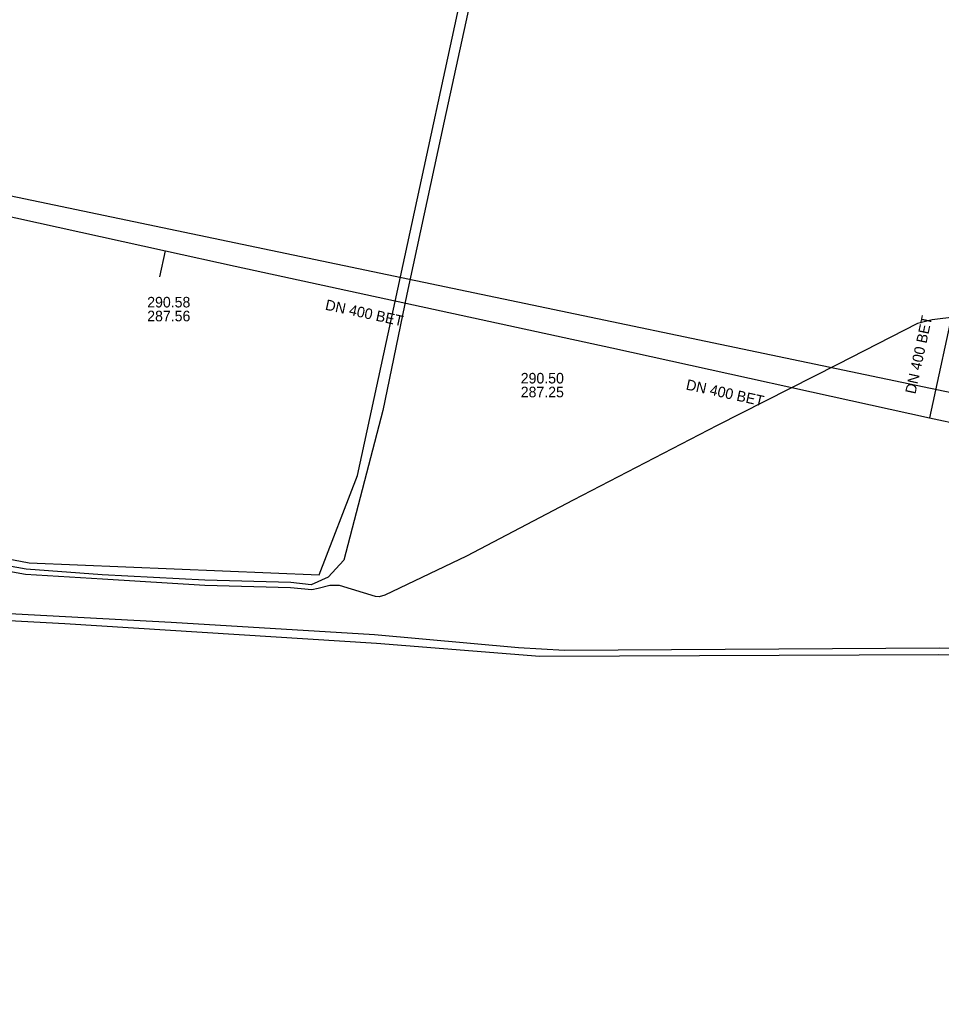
# Model space of a CAD drawing. Extents: x -598233 to -596890, y -1157848 to -1156431.
# Drawn here: x -597098.9 to -597029, y -1156824 to -1156750.1 of the extents above; entities that cross this region are included whole.
import ezdxf

# ---------------------------------------------------------------- set-up
doc = ezdxf.new("R2010")
doc.units = 0
for name, color, linetype in [('Vrstva 12', 7, 'Continuous'), ('Vrstva 13', 7, 'Continuous'), ('Vrstva 19', 7, 'Continuous'), ('Vrstva 42', 7, 'Continuous'), ('Vrstva 9', 7, 'Continuous')]:
    doc.layers.add(name, color=color, linetype=linetype)

msp = doc.modelspace()

# ---------------------------------------------------------------- linework, layer by layer
at = {"layer": 'Vrstva 12'}
msp.add_lwpolyline([(-597118.46, -1156798.62), (-597115.62, -1156799.22), (-597112.2, -1156799.95), (-597110.03, -1156789.09), (-597098.19, -1156791.34), (-597076.18, -1156792.25), (-597073.28, -1156784.71), (-597061.36, -1156729.71), (-597055.87, -1156727.68), (-597052.57, -1156726.51), (-597040.61, -1156722.27)], dxfattribs=at)
at = {"layer": 'Vrstva 13'}
for points in [[(-597150.21, -1156738.813), (-597130.738, -1156756.023), (-597129.302, -1156757.289), (-597024.857, -1156779.119), (-596949.21, -1156795.28)], [(-596982.852, -1156830.682), (-596992.241, -1156815.47), (-597002.223, -1156799.162), (-597004.797, -1156799.073), (-597029.182, -1156798.299), (-597059.44, -1156798.446), (-597071.848, -1156797.449), (-597095.489, -1156795.948), (-597101.61, -1156795.629), (-597101.97, -1156795.929), (-597102.269, -1156796.721), (-597110.391, -1156816.158), (-597113.12, -1156821.941), (-597116.17, -1156826.24)]]:
    msp.add_lwpolyline(points, dxfattribs=at)
at = {"layer": 'Vrstva 19'}
msp.add_lwpolyline([(-596948.53, -1156867.85), (-596948.8, -1156867.73), (-596964.74, -1156859.99), (-596965.12, -1156859.79), (-596963.99, -1156856.87), (-596964.57, -1156856.65), (-596967.48, -1156854.93), (-596969.17, -1156853.66), (-596971.89, -1156850.17), (-596983.64, -1156830.87), (-596992.65, -1156816.23), (-597003.25, -1156798.44), (-597029.14, -1156797.81), (-597057.59, -1156797.99), (-597061.06, -1156797.77), (-597071.98, -1156796.79), (-597087.41, -1156795.86), (-597102.05, -1156795.07), (-597103.222, -1156797.722)], dxfattribs=at)
at = {"layer": 'Vrstva 42'}
for points in [[(-597028.614, -1156716.505), (-597032.239, -1156719.579), (-597035.261, -1156721.094), (-597052.254, -1156726.872), (-597055.734, -1156728.015), (-597058.417, -1156728.664), (-597059.884, -1156729.18), (-597060.884, -1156730.532), (-597061.545, -1156733.297), (-597062.605, -1156738.372), (-597064.033, -1156745.551), (-597066.706, -1156757.858), (-597069.537, -1156770.959), (-597071.371, -1156779.786), (-597074.319, -1156791.121), (-597075.516, -1156792.412), (-597076.788, -1156792.995), (-597078.347, -1156792.836), (-597084.854, -1156792.642), (-597092.64, -1156792.236), (-597098.419, -1156791.819), (-597105.792, -1156790.501)], [(-597025.804, -1156772.436), (-597029.693, -1156772.91), (-597030.809, -1156773.196), (-597036.871, -1156776.299), (-597045.986, -1156780.92), (-597056.922, -1156786.589), (-597065.008, -1156790.827), (-597071.214, -1156793.787), (-597071.625, -1156793.909), (-597071.925, -1156793.893), (-597074.634, -1156793.053), (-597075.367, -1156793.064), (-597076.269, -1156793.287), (-597076.751, -1156793.384), (-597078.372, -1156793.235), (-597084.871, -1156793.042), (-597092.619, -1156792.573), (-597098.467, -1156792.217), (-597105.813, -1156790.908)]]:
    msp.add_lwpolyline(points, dxfattribs=at)
at = {"layer": 'Vrstva 9'}
for p, q in [((-597088.271, -1156769.64), (-597087.841, -1156767.687)), ((-597082.548, -1156768.852), (-597053.994, -1156775.042)), ((-597053.994, -1156775.042), (-597029.893, -1156780.342)), ((-597029.893, -1156780.342), (-597005.88, -1156785.565))]:
    msp.add_line(p, q, dxfattribs=at)
for points in [[(-597023.448, -1156750.624), (-597026.083, -1156762.772), (-597027.897, -1156771.137), (-597029.893, -1156780.342)], [(-597131.573, -1156758.062), (-597087.841, -1156767.687), (-597082.548, -1156768.852)]]:
    msp.add_lwpolyline(points, dxfattribs=at)

# ---------------------------------------------------------------- texts
at = {"layer": 'Vrstva 12'}
for s, p in [('290.58', (-597089.232, -1156771.973)), ('287.56', (-597089.232, -1156773.023)), ('290.50', (-597060.896, -1156777.736)), ('287.25', (-597060.896, -1156778.786))]:
    msp.add_text(s, height=0.8, dxfattribs=at).set_placement(p)
for rotation, p in [(347.78538, (-597075.777, -1156772.136)), (77.75037, (-597030.959, -1156778.581)), (347.61349, (-597048.413, -1156778.186))]:
    msp.add_text('DN 400 BET', height=0.8, rotation=rotation, dxfattribs=at).set_placement(p)

doc.saveas('drawing.dxf')
